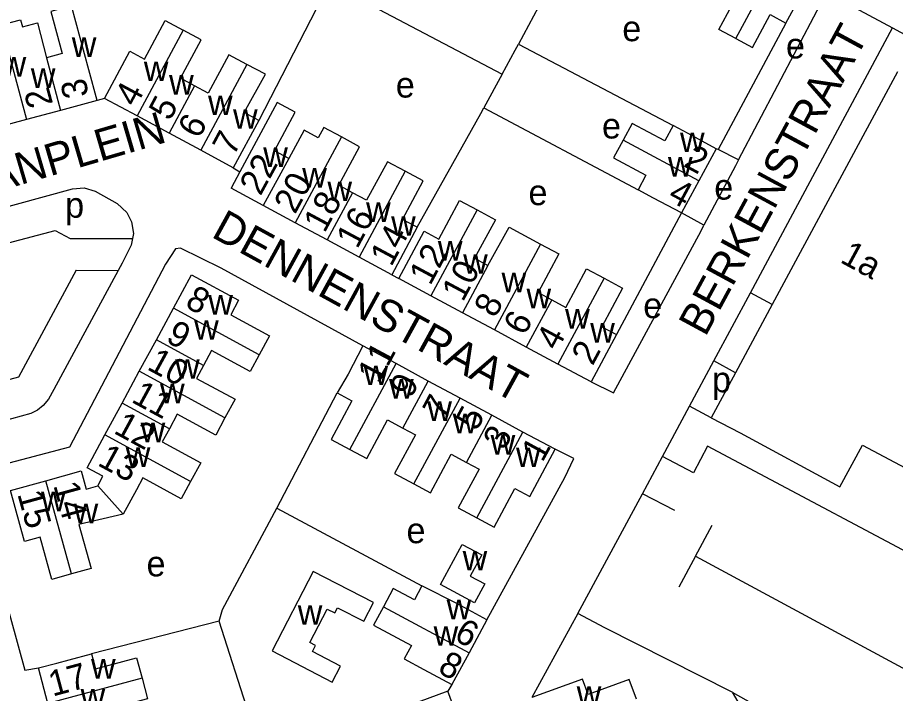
# Model space of a CAD drawing. Extents: x 159261 to 160849, y 382514 to 384534.
# Drawn here: x 159830 to 159967.8, y 383783.7 to 383889.9 of the extents above; entities that cross this region are included whole.
import ezdxf

# ---------------------------------------------------------------- set-up
doc = ezdxf.new("R2010")
doc.units = 0
for name, color, linetype in [('BLT_Basislijn', 7, 'Continuous'), ('BLT_Bebouwing', 7, 'Continuous'), ('BLT_Centroide', 7, 'Continuous'), ('BLT_Huisnummer', 7, 'Continuous'), ('BLT_Huisnummer_ tussenligend', 7, 'Continuous'), ('BLT_Huisnummer_reeks', 7, 'Continuous'), ('BLT_Onderverdeling_panden', 7, 'Continuous'), ('BLT_Straatnaam', 7, 'Continuous')]:
    doc.layers.add(name, color=color, linetype=linetype)

msp = doc.modelspace()

# ---------------------------------------------------------------- linework, layer by layer
at = {"layer": 'BLT_Basislijn'}
for p, q in [((159917.85, 383902.98), (159908.67, 383885.71)), ((159878.99, 383895.29), (159867.87, 383873.72)), ((159957.15, 383893.79), (159967.4, 383888.25)), ((159950.65, 383889.03), (159940.01, 383869.14)), ((159945.09, 383846.65), (159967.4, 383888.25)), ((159908.67, 383885.71), (159932.94, 383872.94)), ((159906.08, 383881), (159903.22, 383875.72)), ((159843.64, 383877.19), (159842.49, 383876.85)), ((159903.22, 383875.72), (159927.44, 383862.85)), ((159940.01, 383869.14), (159939.72, 383869.28)), ((159943.21, 383867.55), (159940.01, 383869.14)), ((159863.87, 383866.3), (159864.92, 383865.67)), ((159934.23, 383859.19), (159924.06, 383840.1)), ((159937.78, 383857.26), (159934.23, 383859.19)), ((159838.25, 383855.2), (159848.04, 383855.18)), ((159839.22, 383850.2), (159845.8, 383850.18)), ((159888.76, 383849.5), (159889.85, 383848.92)), ((159939.32, 383835.98), (159945.09, 383846.65)), ((159948.51, 383844.82), (159945.09, 383846.65)), ((159935.52, 383828.87), (159939.32, 383835.98)), ((159942.74, 383834.1), (159939.32, 383835.98)), ((159870.69, 383812.82), (159880.19, 383830.92)), ((159931.26, 383820.96), (159935.52, 383828.87)), ((159938.92, 383827), (159935.52, 383828.87)), ((159928.11, 383815.1), (159931.26, 383820.96)), ((159918, 383796.3), (159928.11, 383815.1)), ((159933.19, 383812.47), (159928.11, 383815.1)), ((159870.69, 383812.82), (159893.48, 383800.61)), ((159936.45, 383805.31), (159939.08, 383810.18)), ((159936.45, 383805.31), (159933.82, 383800.43)), ((159918, 383796.3), (159910.76, 383783.12)), ((159922.23, 383794.02), (159918, 383796.3)), ((159861.68, 383795.07), (159841.61, 383789.96)), ((159868.5, 383773.83), (159861.68, 383795.07)), ((159898.21, 383785.12), (159897.58, 383784.09)), ((159942.23, 383783.94), (159960.91, 383752.01)), ((159942.23, 383783.94), (159967.69, 383769.71))]:
    msp.add_line(p, q, dxfattribs=at)
for points in [[(159878.99, 383895.29), (159879.59, 383894.97), (159906.08, 383881)], [(159943.21, 383867.55), (159955.54, 383890.99), (159957.15, 383893.79)], [(159967.4, 383888.25), (160048.61, 383844.36), (160066.12, 383834.82), (160083.35, 383826.27)], [(159906.08, 383881), (159908.15, 383884.74), (159908.67, 383885.71)], [(159892.74, 383856.94), (159902.73, 383874.82), (159903.22, 383875.72)], [(159943.21, 383867.55), (159942.72, 383866.62), (159937.78, 383857.26)], [(159821.59, 383858.3), (159838.64, 383863), (159840.44, 383863.13), (159842.17, 383862.6), (159845.62, 383860.69), (159847.14, 383859.29), (159847.9, 383857.82), (159848.19, 383855.95), (159848.04, 383855.18)], [(159845.8, 383850.18), (159835.71, 383831.45), (159834.86, 383829.93), (159834.04, 383828.96), (159833.12, 383828.24), (159832.09, 383827.68), (159825.96, 383826.02), (159823.88, 383825.81), (159821.67, 383826.52), (159820.07, 383827.91), (159819.07, 383829.98), (159813.57, 383850.49), (159813.64, 383852.85), (159814.58, 383854.96), (159816.09, 383856.46), (159816.82, 383856.76)], [(159920.06, 383832.66), (159923.58, 383830.97), (159937.32, 383856.39), (159937.78, 383857.26)], [(159822.99, 383853.06), (159835.9, 383856.45), (159838.25, 383855.2)], [(159848.04, 383855.18), (159847.84, 383854.16), (159846.42, 383851.33), (159845.8, 383850.18)], [(159884.2, 383838.35), (159861.95, 383850.54), (159855.58, 383853.67), (159854.8, 383853.55), (159853.25, 383851.17), (159838.15, 383822.41), (159823.04, 383818.41), (159823.16, 383816.43), (159831.16, 383787.41), (159833.28, 383787.73)], [(159839.22, 383850.2), (159830.15, 383833.42), (159823.24, 383831.58), (159817.85, 383851.71), (159818.16, 383851.8)], [(159978.9, 383800.98), (159938.36, 383822.58), (159936.12, 383818.38), (159931.26, 383820.96)], [(159903.69, 383795.32), (159915.91, 383817.67), (159917.33, 383820.63), (159914.41, 383822.09)], [(159861.68, 383795.07), (159862.17, 383796.92), (159870.69, 383812.82)], [(159936.45, 383805.31), (159987.47, 383777.76), (159990.14, 383782.71)], [(159942.23, 383783.94), (159922.23, 383794.02)]]:
    msp.add_lwpolyline(points, dxfattribs=at)
at = {"layer": 'BLT_Bebouwing'}
for p, q in [((159950.65, 383889.03), (159954.15, 383895.56)), ((159968.15, 383881.35), (159948.51, 383844.82)), ((159842.49, 383876.85), (159836.76, 383875.31)), ((159848.78, 383874.43), (159843.64, 383877.19)), ((159836.76, 383875.31), (159831.42, 383873.87)), ((159853.8, 383871.72), (159848.78, 383874.43)), ((159858.78, 383869.04), (159853.8, 383871.72)), ((159939.72, 383869.28), (159937, 383864.22)), ((159863.87, 383866.3), (159858.78, 383869.04)), ((159864.92, 383865.67), (159863.53, 383863.08)), ((159937, 383864.22), (159934.23, 383859.19)), ((159868.57, 383860.36), (159863.53, 383863.08)), ((159873.62, 383857.65), (159868.57, 383860.36)), ((159878.62, 383854.96), (159873.62, 383857.65)), ((159883.63, 383852.26), (159878.62, 383854.96)), ((159888.76, 383849.5), (159883.63, 383852.26)), ((159894.91, 383846.19), (159889.85, 383848.92)), ((159899.89, 383843.51), (159894.91, 383846.19)), ((159851.8, 383839.29), (159854.48, 383844.25)), ((159948.51, 383844.82), (159942.74, 383834.1)), ((159904.87, 383840.83), (159899.89, 383843.51)), ((159909.89, 383838.13), (159904.87, 383840.83)), ((159849.12, 383834.33), (159851.8, 383839.29)), ((159924.06, 383840.1), (159920.06, 383832.66)), ((159889.43, 383835.53), (159884.2, 383838.35)), ((159914.85, 383835.46), (159909.89, 383838.13)), ((159894.49, 383832.8), (159889.43, 383835.53)), ((159920.06, 383832.66), (159914.85, 383835.46)), ((159846.43, 383829.34), (159849.12, 383834.33)), ((159942.74, 383834.1), (159938.92, 383827)), ((159899.49, 383830.11), (159894.49, 383832.8)), ((159843.73, 383824.34), (159846.43, 383829.34)), ((159904.45, 383827.44), (159899.49, 383830.11)), ((159900.47, 383820.03), (159904.45, 383827.44)), ((159909.36, 383824.79), (159904.45, 383827.44)), ((159914.41, 383822.09), (159909.36, 383824.79)), ((159959.14, 383816.16), (159962.69, 383822.75)), ((159962.69, 383822.75), (159974.52, 383816.41)), ((159848.66, 383815.71), (159846.6, 383811.89)), ((159903.69, 383795.32), (159900.9, 383790.13)), ((159900.9, 383790.13), (159898.21, 383785.12)), ((159833.28, 383787.73), (159836.17, 383788.5)), ((159834.78, 383782.16), (159833.28, 383787.73)), ((159899.6, 383778.58), (159897.58, 383784.09))]:
    msp.add_line(p, q, dxfattribs=at)
for points in [[(159942.77, 383886.59), (159940.99, 383887.53), (159940.13, 383888), (159942.84, 383893.07), (159940.45, 383894.35)], [(159842.49, 383876.85), (159841.19, 383881.68), (159838.48, 383891.73), (159835.24, 383890.85), (159837.02, 383884.22), (159834.55, 383883.55)], [(159942.77, 383886.59), (159945.4, 383885.18), (159948.17, 383890.36), (159950.65, 383889.03)], [(159827.42, 383888.72), (159830.49, 383889.55), (159830.76, 383888.41), (159833.11, 383889.05), (159834.55, 383883.55)], [(159843.64, 383877.19), (159847.63, 383884.61), (159849.94, 383883.36), (159853.2, 383889.42), (159856.01, 383887.91)], [(159857.78, 383879.16), (159855.57, 383880.35), (159858.83, 383886.39), (159856.01, 383887.91)], [(159866.01, 383882.53), (159863.2, 383884.04), (159859.94, 383877.99), (159857.78, 383879.16)], [(159867.87, 383873.72), (159865.57, 383874.96), (159868.91, 383881.02), (159866.01, 383882.53)], [(159831.42, 383873.87), (159825.77, 383872.35), (159823.59, 383880.46)], [(159872.62, 383867.75), (159870.36, 383868.97), (159873.61, 383875.02), (159870.78, 383876.55), (159864.92, 383865.67)], [(159867.87, 383873.72), (159863.87, 383866.3)], [(159932.94, 383872.94), (159931.63, 383870.52), (159926.53, 383873.27), (159925.11, 383870.63)], [(159880.85, 383871.13), (159878.08, 383872.62), (159877.21, 383871.01), (159875, 383872.19), (159872.61, 383867.75)], [(159939.72, 383869.28), (159935.32, 383871.65), (159932.94, 383872.94)], [(159882.6, 383862.38), (159880.44, 383863.54), (159883.7, 383869.6), (159880.85, 383871.13)], [(159925.11, 383870.63), (159923.6, 383867.84), (159928.66, 383865.11), (159927.44, 383862.85)], [(159890.86, 383865.75), (159888.07, 383867.25), (159884.81, 383861.19), (159882.6, 383862.38)], [(159892.74, 383856.94), (159890.44, 383858.17), (159893.7, 383864.23), (159890.86, 383865.75)], [(159934.23, 383859.19), (159929.87, 383861.54), (159927.44, 383862.85)], [(159889.85, 383848.92), (159893.84, 383856.35), (159896.14, 383855.1), (159899.39, 383861.16), (159902.15, 383859.68)], [(159902.15, 383859.68), (159905.03, 383858.13), (159901.77, 383852.07), (159903.87, 383850.94)], [(159892.74, 383856.94), (159888.76, 383849.5)], [(159903.87, 383850.94), (159907.2, 383856.96), (159912.11, 383854.32)], [(159912.11, 383854.32), (159914.98, 383852.78), (159911.73, 383846.71), (159913.87, 383845.56)], [(159913.87, 383845.56), (159916.08, 383844.37), (159919.34, 383850.43), (159922.09, 383848.95)], [(159854.48, 383844.25), (159857.3, 383849.48), (159864.72, 383845.48), (159863.48, 383843.18), (159869.54, 383839.92), (159867.93, 383836.94)], [(159922.09, 383848.95), (159925.01, 383847.38), (159921.75, 383841.33), (159924.06, 383840.1)], [(159867.93, 383836.94), (159866.51, 383834.3), (159860.45, 383837.57), (159859.21, 383835.26)], [(159884.2, 383838.35), (159881.92, 383833.9), (159880.19, 383830.92)], [(159859.21, 383835.26), (159858.1, 383833.21), (159864.15, 383829.94), (159862.57, 383827.01)], [(159880.19, 383830.92), (159882.49, 383829.69), (159879.23, 383823.64), (159882.19, 383822.05)], [(159862.57, 383827.01), (159861.12, 383824.32), (159855.07, 383827.59), (159853.84, 383825.31)], [(159882.19, 383822.05), (159884.85, 383820.62), (159888.11, 383826.68), (159890.51, 383825.39)], [(159938.92, 383827), (159943.47, 383824.64), (159959.14, 383816.16)], [(159853.84, 383825.31), (159852.71, 383823.23), (159858.77, 383819.96), (159857.18, 383817.02)], [(159890.51, 383825.39), (159892.47, 383824.33), (159889.21, 383818.27), (159892.25, 383816.64)], [(159842.6, 383816.35), (159843.41, 383817.86), (159840.96, 383819.19), (159843.73, 383824.34)], [(159892.25, 383816.64), (159894.85, 383815.24), (159898.11, 383821.3), (159900.47, 383820.03)], [(159902.13, 383811.33), (159904.85, 383809.86), (159908.1, 383815.91), (159910.42, 383814.67), (159914.41, 383822.09)], [(159900.47, 383820.03), (159902.46, 383818.96), (159899.2, 383812.9), (159902.13, 383811.33)], [(159834.42, 383817.15), (159840, 383818.69), (159840.76, 383815.84), (159842.6, 383816.35)], [(159831.12, 383807.61), (159828.91, 383815.63), (159834.42, 383817.15)], [(159857.18, 383817.02), (159855.72, 383814.31), (159849.66, 383817.58), (159848.66, 383815.71)], [(159846.6, 383811.89), (159839.63, 383810.27), (159841.54, 383803.35), (159840.2, 383802.98), (159838.46, 383802.5)], [(159838.46, 383802.5), (159835.38, 383801.65), (159833.55, 383808.28), (159831.12, 383807.61)], [(159899.81, 383807.15), (159902.88, 383805.5), (159901.09, 383802.17), (159903.36, 383800.95), (159901.77, 383797.98), (159896.42, 383800.85), (159899.81, 383807.15)], [(159893.48, 383800.61), (159892.32, 383798.45), (159889, 383800.23), (159887.45, 383797.35)], [(159903.69, 383795.32), (159899.07, 383797.79), (159893.48, 383800.61)], [(159887.45, 383797.35), (159885.9, 383794.46), (159891.84, 383791.28), (159890.69, 383789.15), (159893.8, 383787.48), (159898.21, 383785.12)], [(159836.17, 383788.5), (159838.11, 383789.02), (159841.61, 383789.96)], [(159841.61, 383789.96), (159842.24, 383787.62), (159848.7, 383789.35), (159849.57, 383786.12)], [(159849.57, 383786.12), (159850.43, 383782.89), (159843.94, 383781.15), (159844.55, 383778.87)], [(159927.17, 383782.81), (159926.05, 383785.9), (159919.58, 383783.55), (159918.69, 383786), (159910.76, 383783.12)], [(159897.58, 383784.09), (159892.89, 383782.37), (159889.59, 383781.16)]]:
    msp.add_lwpolyline(points, dxfattribs=at)
msp.add_lwpolyline([(159885.89, 383798), (159876.44, 383802.91), (159869.96, 383790.43), (159879.41, 383785.52), (159880.71, 383788.03), (159876.29, 383790.33), (159876.77, 383791.26), (159875.89, 383791.72), (159878.63, 383796.99), (159879.82, 383796.37), (159880.25, 383797.2), (159884.36, 383795.06)], close=True, dxfattribs=at)
at = {"layer": 'BLT_Onderverdeling_panden'}
for p, q in [((159942.77, 383886.59), (159949.02, 383898.3)), ((159827.42, 383888.72), (159831.42, 383873.87)), ((159856.01, 383887.91), (159848.78, 383874.43)), ((159834.55, 383883.55), (159836.76, 383875.31)), ((159866.01, 383882.53), (159858.78, 383869.04)), ((159857.78, 383879.16), (159853.8, 383871.72)), ((159880.85, 383871.13), (159873.62, 383857.65)), ((159937, 383864.22), (159925.11, 383870.63)), ((159872.62, 383867.75), (159868.57, 383860.36)), ((159890.86, 383865.75), (159883.63, 383852.26)), ((159882.6, 383862.38), (159878.62, 383854.96)), ((159902.15, 383859.68), (159894.91, 383846.19)), ((159912.11, 383854.32), (159904.87, 383840.83)), ((159903.87, 383850.94), (159899.89, 383843.51)), ((159922.09, 383848.95), (159914.85, 383835.46)), ((159867.93, 383836.94), (159854.48, 383844.25)), ((159913.87, 383845.56), (159909.89, 383838.13)), ((159859.21, 383835.26), (159851.8, 383839.29)), ((159882.19, 383822.05), (159889.43, 383835.53)), ((159862.57, 383827.01), (159849.12, 383834.33)), ((159890.51, 383825.39), (159894.49, 383832.8)), ((159853.84, 383825.31), (159846.43, 383829.34)), ((159892.25, 383816.64), (159899.49, 383830.11)), ((159857.18, 383817.02), (159843.73, 383824.34)), ((159902.13, 383811.33), (159909.36, 383824.79)), ((159838.46, 383802.5), (159834.42, 383817.15)), ((159842.6, 383816.35), (159846.6, 383811.89)), ((159887.45, 383797.35), (159900.9, 383790.13)), ((159849.57, 383786.12), (159834.78, 383782.16))]:
    msp.add_line(p, q, dxfattribs=at)

# ---------------------------------------------------------------- texts
at = {"layer": 'BLT_Centroide'}
for s, p in [('e', (159924.96, 383886.17)), ('w', (159838.52, 383883.69)), ('e', (159950.66, 383883.47)), ('w', (159827.5, 383880.61)), ('w', (159849.83, 383879.91)), ('w', (159832.09, 383878.83)), ('w', (159853.8, 383877.77)), ('e', (159889.4, 383877.32)), ('w', (159859.91, 383874.56)), ('w', (159863.84, 383872.41)), ('e', (159921.77, 383870.89)), ('w', (159934.02, 383868.75)), ('w', (159868.58, 383866.41)), ('w', (159932.13, 383864.91)), ('w', (159874.7, 383863.16)), ('w', (159878.66, 383861.05)), ('e', (159910.23, 383860.42)), ('e', (159939.4, 383861.29)), ('p', (159837.48, 383858.45)), ('w', (159884.73, 383857.78)), ('w', (159888.66, 383855.61)), ('w', (159896, 383851.7)), ('w', (159899.97, 383849.64)), ('w', (159906, 383846.73)), ('w', (159909.92, 383844.23)), ('w', (159859.95, 383843.22)), ('e', (159928.25, 383842.68)), ('w', (159915.98, 383841.02)), ('w', (159857.73, 383839.28)), ('w', (159919.92, 383838.83)), ('w', (159854.74, 383833.16)), ('w', (159884.33, 383832.16)), ('p', (159939.05, 383831.03)), ('w', (159852.38, 383829.31)), ('w', (159888.34, 383830.03)), ('w', (159894.34, 383826.53)), ('w', (159898.34, 383824.58)), ('w', (159849.33, 383823.19)), ('w', (159904.28, 383821.23)), ('w', (159846.99, 383819.31)), ('w', (159908.27, 383819.28)), ('w', (159833.69, 383812.36)), ('w', (159838.81, 383810.47)), ('e', (159891.08, 383807.33)), ('w', (159899.89, 383803.05)), ('e', (159850.26, 383802.12)), ('w', (159874, 383794.51)), ('w', (159897.37, 383795.38)), ('w', (159895.33, 383791.22)), ('w', (159841.54, 383786.06)), ('w', (159839.9, 383781.38)), ('w', (159917.8, 383781.78))]:
    msp.add_text(s, height=4, dxfattribs=at).set_placement(p)
at = {"layer": 'BLT_Huisnummer'}
for s, rotation, p in [('3', 100.9721, (159841.2, 383877.64)), ('2', 105.0663, (159835.6, 383876.32)), ('4', 61.8027, (159848.57, 383875.68)), ('5', 61.7987, (159853.92, 383873.51)), ('6', 61.8102, (159858.49, 383870.69)), ('7', 61.8075, (159863.93, 383867.99)), ('2', 331.6587, (159934.4, 383866.6)), ('22', 61.3266, (159868.15, 383861.76)), ('4', 331.6511, (159931.92, 383861.27)), ('18', 61.8025, (159878.21, 383855.92)), ('14', 61.8021, (159888.68, 383850.63)), ('8', 331.4557, (159856.12, 383844.53)), ('8', 61.8032, (159904.99, 383842.56)), ('9', 331.4557, (159853.1, 383839.06)), ('2', 61.8058, (159920.3, 383835.08)), ('10', 331.4407, (159850.17, 383834.71)), ('11', 61.7693, (159886.69, 383832.24)), ('11', 331.4466, (159847.71, 383829.58)), ('5', 61.7691, (159902.08, 383824.79)), ('12', 331.4465, (159844.93, 383824.7)), ('13', 331.4517, (159842.4, 383819.64)), ('1', 61.3159, (159912.42, 383819.91)), ('14', 285.4128, (159835.6, 383816.44)), ('15', 285.418, (159829.95, 383815.07)), ('6', 331.7656, (159898.35, 383792.22)), ('8', 331.7691, (159895.81, 383787.11)), ('17', 14.9924, (159835.5, 383783.23))]:
    msp.add_text(s, height=4, rotation=rotation, dxfattribs=at).set_placement(p)
at = {"layer": 'BLT_Huisnummer_ tussenligend'}
for s, rotation, p in [('20', 61.8025, (159873.58, 383858.87)), ('16', 61.8021, (159883.34, 383853.42)), ('12', 61.8032, (159894.8, 383847.67)), ('10', 61.8032, (159899.92, 383845.09)), ('6', 61.8058, (159909.61, 383839.78)), ('4', 61.8058, (159914.74, 383837.42)), ('9', 61.7691, (159891.77, 383829.94)), ('7', 61.7691, (159896.92, 383826.57)), ('3', 61.3159, (159906.38, 383821.75))]:
    msp.add_text(s, height=4, rotation=rotation, dxfattribs=at).set_placement(p)
at = {"layer": 'BLT_Huisnummer_reeks'}
msp.add_text('1a', height=4, rotation=331.541, dxfattribs=at).set_placement((159958.99, 383851.53))
at = {"layer": 'BLT_Straatnaam'}
for s, height, rotation, p in [('BERKENSTRAAT', 5, 61.5554, (159937.99, 383839.61)), ('PLATAANPLEIN', 5, 16.3365, (159805.85, 383856.37)), ('DENNENSTRAAT', 4.9999, 331.2838, (159860.26, 383855.52))]:
    msp.add_text(s, height=height, rotation=rotation, dxfattribs=at).set_placement(p)

doc.saveas('drawing.dxf')
